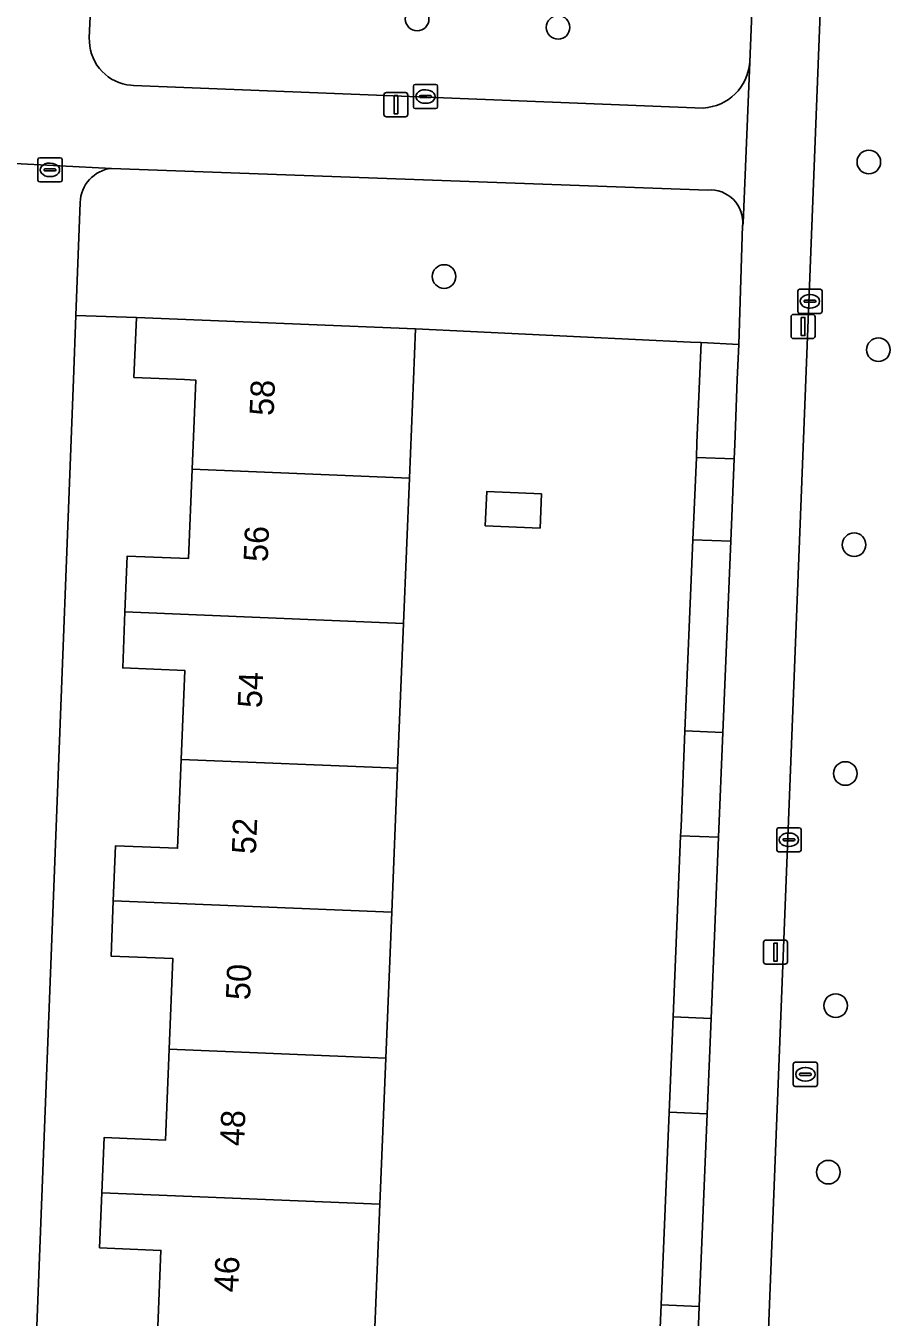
# Model space of a CAD drawing. Extents: x 160786 to 161429, y 386828 to 387485.
# Drawn here: x 161101.7 to 161137.5, y 387211.2 to 387264.6 of the extents above; entities that cross this region are included whole.
import ezdxf

# ---------------------------------------------------------------- set-up
doc = ezdxf.new("R2010")
doc.units = 0
for name, color, linetype in [('IMGEO_Boom', 7, 'Continuous'), ('IMGEO_Brandkraan', 7, 'Continuous'), ('IMGEO_Erf', 7, 'Continuous'), ('IMGEO_Groenvoorziening', 7, 'Continuous'), ('IMGEO_Haag', 7, 'Continuous'), ('IMGEO_Kolk', 7, 'Continuous'), ('IMGEO_Lichtmast', 7, 'Continuous'), ('IMGEO_Pand', 7, 'Continuous'), ('IMGEO_Pand_nummerreeks', 7, 'Continuous'), ('IMGEO_Rioolput', 7, 'Continuous'), ('IMGEO_Voetpad_open', 7, 'Continuous')]:
    doc.layers.add(name, color=color, linetype=linetype)

msp = doc.modelspace()

# ---------------------------------------------------------------- linework, layer by layer
at = {"layer": 'IMGEO_Boom'}
for centre in [(161117.951, 387264.922), (161123.79, 387264.578), (161136.663, 387259.006), (161119.067, 387254.265), (161137.058, 387251.235), (161136.051, 387243.164), (161135.689, 387233.695), (161135.288, 387224.086), (161134.985, 387217.194)]:
    msp.add_circle(centre, 0.489, dxfattribs=at)
at = {"layer": 'IMGEO_Brandkraan'}
for p, q in [((161102.241, 387258.254), (161102.241, 387259.106)), ((161102.316, 387259.18), (161103.168, 387259.18)), ((161102.729, 387258.96), (161102.754, 387258.96)), ((161103.242, 387259.106), (161103.242, 387258.254)), ((161102.5, 387258.674), (161102.5, 387258.686)), ((161102.938, 387258.637), (161102.54, 387258.637)), ((161102.543, 387258.723), (161102.941, 387258.723)), ((161102.752, 387258.4), (161102.727, 387258.4)), ((161102.984, 387258.686), (161102.984, 387258.674)), ((161103.168, 387258.18), (161102.316, 387258.18))]:
    msp.add_line(p, q, dxfattribs=at)
for points in [[(161102.241, 387258.254), (161102.241, 387259.106)], [(161102.316, 387259.18), (161103.168, 387259.18)], [(161103.242, 387259.106), (161103.242, 387258.254)], [(161103.168, 387258.18), (161102.316, 387258.18)]]:
    msp.add_lwpolyline(points, dxfattribs=at)
for centre, radius, start, end in [((161102.318, 387259.104), 0.0765, 91.552, 178.448), ((161102.318, 387259.104), 0.0765, 91.552, 178.448), ((161103.166, 387259.104), 0.0765, 1.552, 88.448), ((161103.166, 387259.104), 0.0765, 1.552, 88.448), ((161102.54, 387258.683), 0.0403, 85.8775, 175.7526), ((161102.537, 387258.673), 0.0366, 178.938, 274.7102), ((161102.941, 387258.68), 0.043, 264.8664, 352.4533), ((161102.945, 387258.685), 0.0386, 1.7309, 96.639), ((161102.318, 387258.256), 0.0765, 181.552, 268.448), ((161102.318, 387258.256), 0.0765, 181.552, 268.448), ((161103.166, 387258.256), 0.0765, 271.552, 358.448), ((161103.166, 387258.256), 0.0765, 271.552, 358.448)]:
    msp.add_arc(centre, radius, start, end, dxfattribs=at)
for centre, major_axis, ratio, start_param, end_param in [((161102.728, 387258.68), (-0.387, 0.002), 0.722429, 4.712389, 7.853982), ((161102.753, 387258.68), (-0.39, 0.002), 0.717154, 1.570796, 4.712389)]:
    msp.add_ellipse(centre, major_axis=major_axis, ratio=ratio, start_param=start_param, end_param=end_param, dxfattribs=at)
at = {"layer": 'IMGEO_Erf'}
for points in [[(161107.183, 387210.108), (161107.34, 387213.958), (161104.794, 387214.062), (161104.887, 387216.342), (161104.98, 387218.627), (161107.531, 387218.523), (161107.685, 387222.28), (161107.838, 387226.033), (161105.272, 387226.138), (161105.365, 387228.422), (161105.459, 387230.706), (161108.027, 387230.601), (161108.177, 387234.28), (161108.328, 387237.961), (161105.754, 387238.067), (161105.848, 387240.38), (161105.943, 387242.696), (161108.48, 387242.592), (161108.631, 387246.285), (161108.782, 387249.981), (161108.318, 387250), (161106.219, 387250.086), (161106.32, 387252.568), (161103.818, 387252.658), (161103.715, 387250), (161102.259, 387212.25), (161100.785, 387174.019)], [(161127.967, 387209.474), (161128.059, 387211.701), (161128.391, 387219.674), (161128.555, 387223.62), (161128.866, 387231.117), (161128.882, 387231.493), (161129.046, 387235.46), (161129.375, 387243.373), (161129.517, 387246.78), (161129.542, 387247.38), (161129.714, 387251.529), (161129.277, 387251.55), (161117.888, 387252.095), (161117.802, 387250), (161117.635, 387245.917), (161117.389, 387239.908), (161117.144, 387233.913), (161116.9, 387227.95), (161116.653, 387221.913), (161116.406, 387215.871), (161116.156, 387209.741)]]:
    msp.add_lwpolyline(points, dxfattribs=at)
msp.add_lwpolyline([(161120.775, 387243.946), (161120.832, 387245.362), (161123.101, 387245.269), (161123.044, 387243.854)], close=True, dxfattribs=at)
at = {"layer": 'IMGEO_Groenvoorziening'}
for points in [[(161135.431, 387282.75), (161135.375, 387282.575), (161135.335, 387282.396), (161135.31, 387282.213), (161135.304, 387282.111), (161134.046, 387250), (161131.872, 387194.508), (161131.578, 387188.533)], [(161131.733, 387263.132), (161132.146, 387273.388)], [(161104.419, 387265.337), (161104.372, 387264.144), (161104.373, 387263.974), (161104.389, 387263.806), (161104.42, 387263.639), (161104.465, 387263.476), (161104.526, 387263.317), (161104.6, 387263.164), (161104.687, 387263.019), (161104.787, 387262.882), (161104.899, 387262.755), (161105.022, 387262.638), (161105.154, 387262.532), (161105.296, 387262.439), (161105.445, 387262.359), (161105.601, 387262.292), (161105.763, 387262.24), (161105.928, 387262.202), (161106.096, 387262.179), (161106.195, 387262.173), (161129.803, 387261.24)], [(161129.989, 387257.842), (161105.29, 387258.743)], [(161103.989, 387257.329), (161103.818, 387252.658), (161106.32, 387252.568), (161117.888, 387252.095), (161129.277, 387251.55), (161129.714, 387251.529), (161131.275, 387251.455), (161131.436, 387256.378)]]:
    msp.add_lwpolyline(points, dxfattribs=at)
for points in [[(161131.215, 387250), (161131.275, 387251.455), (161129.714, 387251.529), (161129.542, 387247.38), (161129.517, 387246.78), (161131.08, 387246.716), (161131.105, 387247.315)], [(161130.94, 387243.308), (161129.375, 387243.373), (161129.046, 387235.46), (161130.616, 387235.395)], [(161130.438, 387231.053), (161128.866, 387231.117), (161128.555, 387223.62), (161130.13, 387223.555)], [(161129.968, 387219.608), (161128.391, 387219.674), (161128.059, 387211.701), (161129.64, 387211.635)]]:
    msp.add_lwpolyline(points, close=True, dxfattribs=at)
for centre, radius, start, end in [((161129.687, 387263.289), 2.052, 273.2468, 355.614), ((161105.454, 387257.287), 1.465, 96.4117, 178.3549), ((161130.103, 387256.507), 1.34, 354.4599, 94.8709)]:
    msp.add_arc(centre, radius, start, end, dxfattribs=at)
at = {"layer": 'IMGEO_Haag'}
for points in [[(161131.215, 387250), (161131.275, 387251.455), (161129.714, 387251.529), (161129.542, 387247.38), (161129.517, 387246.78), (161131.08, 387246.716), (161131.105, 387247.315)], [(161130.94, 387243.308), (161129.375, 387243.373), (161129.046, 387235.46), (161130.616, 387235.395)], [(161130.438, 387231.053), (161128.866, 387231.117), (161128.555, 387223.62), (161130.13, 387223.555)], [(161129.968, 387219.608), (161128.391, 387219.674), (161128.059, 387211.701), (161129.64, 387211.635)]]:
    msp.add_lwpolyline(points, close=True, dxfattribs=at)
at = {"layer": 'IMGEO_Kolk'}
for p, q in [((161117.797, 387261.289), (161117.797, 387262.141)), ((161117.872, 387262.215), (161118.724, 387262.215)), ((161118.798, 387262.141), (161118.798, 387261.289)), ((161118.056, 387261.709), (161118.056, 387261.721)), ((161118.494, 387261.672), (161118.096, 387261.672)), ((161118.099, 387261.758), (161118.497, 387261.758)), ((161118.285, 387261.995), (161118.31, 387261.995)), ((161118.54, 387261.721), (161118.54, 387261.709)), ((161118.724, 387261.215), (161117.872, 387261.215)), ((161118.308, 387261.435), (161118.283, 387261.435)), ((161133.722, 387252.815), (161133.722, 387253.667)), ((161133.797, 387253.741), (161134.649, 387253.741)), ((161134.723, 387253.667), (161134.723, 387252.815)), ((161133.981, 387253.235), (161133.981, 387253.247)), ((161134.419, 387253.198), (161134.021, 387253.198)), ((161134.024, 387253.284), (161134.422, 387253.284)), ((161134.21, 387253.521), (161134.235, 387253.521)), ((161134.465, 387253.247), (161134.465, 387253.235)), ((161134.649, 387252.741), (161133.797, 387252.741)), ((161134.233, 387252.961), (161134.208, 387252.961)), ((161132.852, 387230.526), (161132.852, 387231.378)), ((161132.927, 387231.452), (161133.779, 387231.452)), ((161133.34, 387231.232), (161133.365, 387231.232)), ((161133.853, 387231.378), (161133.853, 387230.526)), ((161133.111, 387230.946), (161133.111, 387230.958)), ((161133.549, 387230.909), (161133.151, 387230.909)), ((161133.154, 387230.995), (161133.552, 387230.995)), ((161133.363, 387230.672), (161133.338, 387230.672)), ((161133.595, 387230.958), (161133.595, 387230.946)), ((161133.779, 387230.452), (161132.927, 387230.452))]:
    msp.add_line(p, q, dxfattribs=at)
for points in [[(161117.797, 387261.289), (161117.797, 387262.141)], [(161117.872, 387262.215), (161118.724, 387262.215)], [(161118.798, 387262.141), (161118.798, 387261.289)], [(161118.724, 387261.215), (161117.872, 387261.215)], [(161133.722, 387252.815), (161133.722, 387253.667)], [(161133.797, 387253.741), (161134.649, 387253.741)], [(161134.723, 387253.667), (161134.723, 387252.815)], [(161134.649, 387252.741), (161133.797, 387252.741)], [(161132.852, 387230.526), (161132.852, 387231.378)], [(161132.927, 387231.452), (161133.779, 387231.452)], [(161133.853, 387231.378), (161133.853, 387230.526)], [(161133.779, 387230.452), (161132.927, 387230.452)]]:
    msp.add_lwpolyline(points, dxfattribs=at)
for centre, radius, start, end in [((161117.874, 387262.139), 0.0765, 91.552, 178.448), ((161117.874, 387262.139), 0.0765, 91.552, 178.448), ((161118.722, 387262.139), 0.0765, 1.552, 88.448), ((161118.722, 387262.139), 0.0765, 1.552, 88.448), ((161118.096, 387261.718), 0.0403, 85.8775, 175.7526), ((161118.093, 387261.708), 0.0366, 178.938, 274.7102), ((161118.497, 387261.715), 0.043, 264.8664, 352.4533), ((161118.501, 387261.72), 0.0386, 1.7309, 96.639), ((161117.874, 387261.291), 0.0765, 181.552, 268.448), ((161117.874, 387261.291), 0.0765, 181.552, 268.448), ((161118.722, 387261.291), 0.0765, 271.552, 358.448), ((161118.722, 387261.291), 0.0765, 271.552, 358.448), ((161133.799, 387253.665), 0.0765, 91.552, 178.448), ((161133.799, 387253.665), 0.0765, 91.552, 178.448), ((161134.647, 387253.665), 0.0765, 1.552, 88.448), ((161134.647, 387253.665), 0.0765, 1.552, 88.448), ((161134.021, 387253.244), 0.0403, 85.8775, 175.7526), ((161134.018, 387253.234), 0.0366, 178.938, 274.7102), ((161134.422, 387253.241), 0.043, 264.8664, 352.4533), ((161134.426, 387253.246), 0.0386, 1.7309, 96.639), ((161133.799, 387252.817), 0.0765, 181.552, 268.448), ((161133.799, 387252.817), 0.0765, 181.552, 268.448), ((161134.647, 387252.817), 0.0765, 271.552, 358.448), ((161134.647, 387252.817), 0.0765, 271.552, 358.448), ((161132.929, 387231.376), 0.0765, 91.552, 178.448), ((161132.929, 387231.376), 0.0765, 91.552, 178.448), ((161133.777, 387231.376), 0.0765, 1.552, 88.448), ((161133.777, 387231.376), 0.0765, 1.552, 88.448), ((161133.151, 387230.955), 0.0403, 85.8775, 175.7526), ((161133.148, 387230.945), 0.0366, 178.938, 274.7102), ((161133.552, 387230.952), 0.043, 264.8664, 352.4533), ((161133.556, 387230.957), 0.0386, 1.7309, 96.639), ((161132.929, 387230.528), 0.0765, 181.552, 268.448), ((161132.929, 387230.528), 0.0765, 181.552, 268.448), ((161133.777, 387230.528), 0.0765, 271.552, 358.448), ((161133.777, 387230.528), 0.0765, 271.552, 358.448)]:
    msp.add_arc(centre, radius, start, end, dxfattribs=at)
for centre, major_axis, ratio, start_param, end_param in [((161118.284, 387261.715), (-0.387, 0.002), 0.722429, 4.712389, 7.853982), ((161118.309, 387261.715), (-0.39, 0.002), 0.717154, 1.570796, 4.712389), ((161134.209, 387253.241), (-0.387, 0.002), 0.722429, 4.712389, 7.853982), ((161134.234, 387253.241), (-0.39, 0.002), 0.717154, 1.570796, 4.712389), ((161133.339, 387230.952), (-0.387, 0.002), 0.722429, 4.712389, 7.853982), ((161133.364, 387230.952), (-0.39, 0.002), 0.717154, 1.570796, 4.712389)]:
    msp.add_ellipse(centre, major_axis=major_axis, ratio=ratio, start_param=start_param, end_param=end_param, dxfattribs=at)
at = {"layer": 'IMGEO_Lichtmast'}
for p, q in [((161116.576, 387260.978), (161116.576, 387261.778)), ((161116.576, 387261.778), (161116.576, 387260.978)), ((161116.676, 387261.878), (161117.466, 387261.878)), ((161117.466, 387261.878), (161116.676, 387261.878)), ((161117.566, 387261.778), (161117.566, 387260.978)), ((161117.566, 387260.978), (161117.566, 387261.778)), ((161117.466, 387260.878), (161116.676, 387260.878)), ((161116.676, 387260.878), (161117.466, 387260.878)), ((161133.443, 387251.797), (161133.443, 387252.597)), ((161133.443, 387252.597), (161133.443, 387251.797)), ((161133.543, 387252.697), (161134.333, 387252.697)), ((161134.333, 387252.697), (161133.543, 387252.697)), ((161134.433, 387252.597), (161134.433, 387251.797)), ((161134.433, 387251.797), (161134.433, 387252.597)), ((161134.333, 387251.697), (161133.543, 387251.697)), ((161133.543, 387251.697), (161134.333, 387251.697)), ((161132.302, 387225.903), (161132.302, 387226.703)), ((161132.302, 387226.703), (161132.302, 387225.903)), ((161132.402, 387226.803), (161133.192, 387226.803)), ((161133.192, 387226.803), (161132.402, 387226.803)), ((161133.292, 387226.703), (161133.292, 387225.903)), ((161133.292, 387225.903), (161133.292, 387226.703)), ((161133.192, 387225.803), (161132.402, 387225.803)), ((161132.402, 387225.803), (161133.192, 387225.803))]:
    msp.add_line(p, q, dxfattribs=at)
for points in [[(161116.996, 387261.753), (161117.146, 387261.753), (161117.146, 387261.003), (161116.996, 387261.003), (161116.996, 387261.753)], [(161133.863, 387252.572), (161134.013, 387252.572), (161134.013, 387251.822), (161133.863, 387251.822), (161133.863, 387252.572)], [(161132.722, 387226.678), (161132.872, 387226.678), (161132.872, 387225.928), (161132.722, 387225.928), (161132.722, 387226.678)]]:
    msp.add_lwpolyline(points, dxfattribs=at)
for centre, start, end in [((161116.676, 387261.778), 90, 180), ((161116.676, 387261.778), 90, 180), ((161117.466, 387261.778), 0, 90), ((161117.466, 387261.778), 360, 90), ((161116.676, 387260.978), 180, 270), ((161116.676, 387260.978), 180, 270), ((161117.466, 387260.978), 270, 0), ((161117.466, 387260.978), 270, 0), ((161133.543, 387252.597), 90, 180), ((161133.543, 387252.597), 90, 180), ((161134.333, 387252.597), 0, 90), ((161134.333, 387252.597), 360, 90), ((161133.543, 387251.797), 180, 270), ((161133.543, 387251.797), 180, 270), ((161134.333, 387251.797), 270, 0), ((161134.333, 387251.797), 270, 0), ((161132.402, 387226.703), 90, 180), ((161132.402, 387226.703), 90, 180), ((161133.192, 387226.703), 0, 90), ((161133.192, 387226.703), 360, 90), ((161132.402, 387225.903), 180, 270), ((161132.402, 387225.903), 180, 270), ((161133.192, 387225.903), 270, 0), ((161133.192, 387225.903), 270, 0)]:
    msp.add_arc(centre, 0.1, start, end, dxfattribs=at)
at = {"layer": 'IMGEO_Pand'}
for points in [[(161106.32, 387252.568), (161106.219, 387250.086), (161108.318, 387250), (161108.782, 387249.981), (161108.631, 387246.285), (161117.635, 387245.917), (161117.802, 387250), (161117.888, 387252.095)], [(161117.389, 387239.908), (161117.635, 387245.917), (161108.631, 387246.285), (161108.48, 387242.592), (161105.943, 387242.696), (161105.848, 387240.38)], [(161120.775, 387243.946), (161123.044, 387243.854), (161123.101, 387245.269), (161120.832, 387245.362)], [(161117.144, 387233.913), (161117.389, 387239.908), (161105.848, 387240.38), (161105.754, 387238.067), (161108.328, 387237.961), (161108.177, 387234.28)], [(161108.177, 387234.28), (161108.027, 387230.601), (161105.459, 387230.706), (161105.365, 387228.422), (161116.9, 387227.95), (161117.144, 387233.913)], [(161105.365, 387228.422), (161105.272, 387226.138), (161107.838, 387226.033), (161107.685, 387222.28), (161116.653, 387221.913), (161116.9, 387227.95)], [(161107.685, 387222.28), (161107.531, 387218.523), (161104.98, 387218.627), (161104.887, 387216.342), (161116.406, 387215.871), (161116.653, 387221.913)], [(161104.887, 387216.342), (161104.794, 387214.062), (161107.34, 387213.958), (161107.183, 387210.108), (161116.156, 387209.741), (161116.406, 387215.871)]]:
    msp.add_lwpolyline(points, close=True, dxfattribs=at)
at = {"layer": 'IMGEO_Rioolput'}
for p, q in [((161133.534, 387220.817), (161133.534, 387221.669)), ((161133.609, 387221.743), (161134.461, 387221.743)), ((161134.022, 387221.523), (161134.047, 387221.523)), ((161134.535, 387221.669), (161134.535, 387220.817)), ((161133.793, 387221.237), (161133.793, 387221.249)), ((161134.231, 387221.2), (161133.833, 387221.2)), ((161133.836, 387221.286), (161134.234, 387221.286)), ((161134.045, 387220.963), (161134.02, 387220.963)), ((161134.277, 387221.249), (161134.277, 387221.237)), ((161134.461, 387220.743), (161133.609, 387220.743))]:
    msp.add_line(p, q, dxfattribs=at)
for points in [[(161133.534, 387220.817), (161133.534, 387221.669)], [(161133.609, 387221.743), (161134.461, 387221.743)], [(161134.535, 387221.669), (161134.535, 387220.817)], [(161134.461, 387220.743), (161133.609, 387220.743)]]:
    msp.add_lwpolyline(points, dxfattribs=at)
for centre, radius, start, end in [((161133.611, 387221.667), 0.0765, 91.552, 178.448), ((161133.611, 387221.667), 0.0765, 91.552, 178.448), ((161134.459, 387221.667), 0.0765, 1.552, 88.448), ((161134.459, 387221.667), 0.0765, 1.552, 88.448), ((161133.833, 387221.246), 0.0403, 85.8775, 175.7526), ((161133.83, 387221.236), 0.0366, 178.938, 274.7102), ((161134.234, 387221.243), 0.043, 264.8664, 352.4533), ((161134.238, 387221.248), 0.0386, 1.7309, 96.639), ((161133.611, 387220.819), 0.0765, 181.552, 268.448), ((161133.611, 387220.819), 0.0765, 181.552, 268.448), ((161134.459, 387220.819), 0.0765, 271.552, 358.448), ((161134.459, 387220.819), 0.0765, 271.552, 358.448)]:
    msp.add_arc(centre, radius, start, end, dxfattribs=at)
for centre, major_axis, ratio, start_param, end_param in [((161134.021, 387221.243), (-0.387, 0.002), 0.722429, 4.712389, 7.853982), ((161134.046, 387221.243), (-0.39, 0.002), 0.717154, 1.570796, 4.712389)]:
    msp.add_ellipse(centre, major_axis=major_axis, ratio=ratio, start_param=start_param, end_param=end_param, dxfattribs=at)
at = {"layer": 'IMGEO_Voetpad_open'}
for points in [[(161131.578, 387188.533), (161131.872, 387194.508), (161134.046, 387250), (161135.304, 387282.111), (161135.31, 387282.213), (161135.335, 387282.396), (161135.375, 387282.575)], [(161132.146, 387273.388), (161131.733, 387263.132), (161131.452, 387256.467), (161131.436, 387256.378), (161131.275, 387251.455), (161131.215, 387250), (161131.105, 387247.315), (161131.08, 387246.716), (161130.94, 387243.308), (161130.616, 387235.395), (161130.438, 387231.053), (161130.13, 387223.555), (161129.968, 387219.608), (161129.64, 387211.635), (161129.549, 387209.409), (161129.468, 387207.438), (161129.144, 387199.555), (161128.967, 387195.238), (161128.881, 387193.143), (161128.718, 387189.16), (161128.639, 387187.245), (161128.632, 387187.066), (161133.048, 387186.91)], [(161104.687, 387263.019), (161104.6, 387263.164), (161104.526, 387263.317), (161104.465, 387263.476), (161104.42, 387263.639), (161104.389, 387263.806), (161104.373, 387263.974), (161104.372, 387264.144), (161104.419, 387265.337), (161099.828, 387265.381), (161099.086, 387265.364), (161090.722, 387265.707), (161086.994, 387265.86), (161078.768, 387266.198), (161074.828, 387266.36), (161067.122, 387266.676), (161062.922, 387266.848), (161055, 387267.174), (161054.965, 387267.213), (161050.837, 387267.344), (161042.15, 387267.701), (161042.242, 387259.789), (161042.243, 387259.778)], [(161129.803, 387261.24), (161106.195, 387262.173), (161106.096, 387262.179), (161105.928, 387262.202), (161105.763, 387262.24), (161105.601, 387262.292), (161105.445, 387262.359), (161105.296, 387262.439), (161105.154, 387262.532), (161105.022, 387262.638), (161104.899, 387262.755), (161104.787, 387262.882), (161104.687, 387263.019)], [(161131.436, 387256.378), (161131.452, 387256.467), (161131.733, 387263.132)], [(161066.075, 387260.424), (161073.473, 387260.044), (161094.581, 387259.286), (161105.29, 387258.743), (161129.989, 387257.842)], [(161105.29, 387258.743), (161094.581, 387259.286)], [(161102.259, 387212.25), (161103.715, 387250), (161103.818, 387252.658), (161103.989, 387257.329)], [(161100.367, 387163.178), (161100.785, 387174.019), (161102.259, 387212.25)]]:
    msp.add_lwpolyline(points, dxfattribs=at)
for points in [[(161131.08, 387246.716), (161129.517, 387246.78), (161129.375, 387243.373), (161130.94, 387243.308)], [(161130.616, 387235.395), (161129.046, 387235.46), (161128.882, 387231.493), (161128.866, 387231.117), (161130.438, 387231.053)], [(161130.13, 387223.555), (161128.555, 387223.62), (161128.391, 387219.674), (161129.968, 387219.608)], [(161129.64, 387211.635), (161128.059, 387211.701), (161127.967, 387209.474), (161129.549, 387209.409)]]:
    msp.add_lwpolyline(points, close=True, dxfattribs=at)
for centre, radius, start, end in [((161129.687, 387263.289), 2.052, 273.2468, 355.614), ((161105.454, 387257.287), 1.465, 96.4117, 178.3549), ((161130.103, 387256.507), 1.34, 354.4599, 94.8709)]:
    msp.add_arc(centre, radius, start, end, dxfattribs=at)

# ---------------------------------------------------------------- texts
at = {"layer": 'IMGEO_Pand_nummerreeks'}
for s, p in [('58', (161112.005, 387248.485)), ('56', (161111.76, 387242.437)), ('54', (161111.515, 387236.391)), ('52', (161111.27, 387230.343)), ('50', (161111.025, 387224.303)), ('48', (161110.78, 387218.258)), ('46', (161110.535, 387212.209))]:
    msp.add_text(s, height=1, rotation=87.6804, dxfattribs=at).set_placement(p)

doc.saveas('drawing.dxf')
